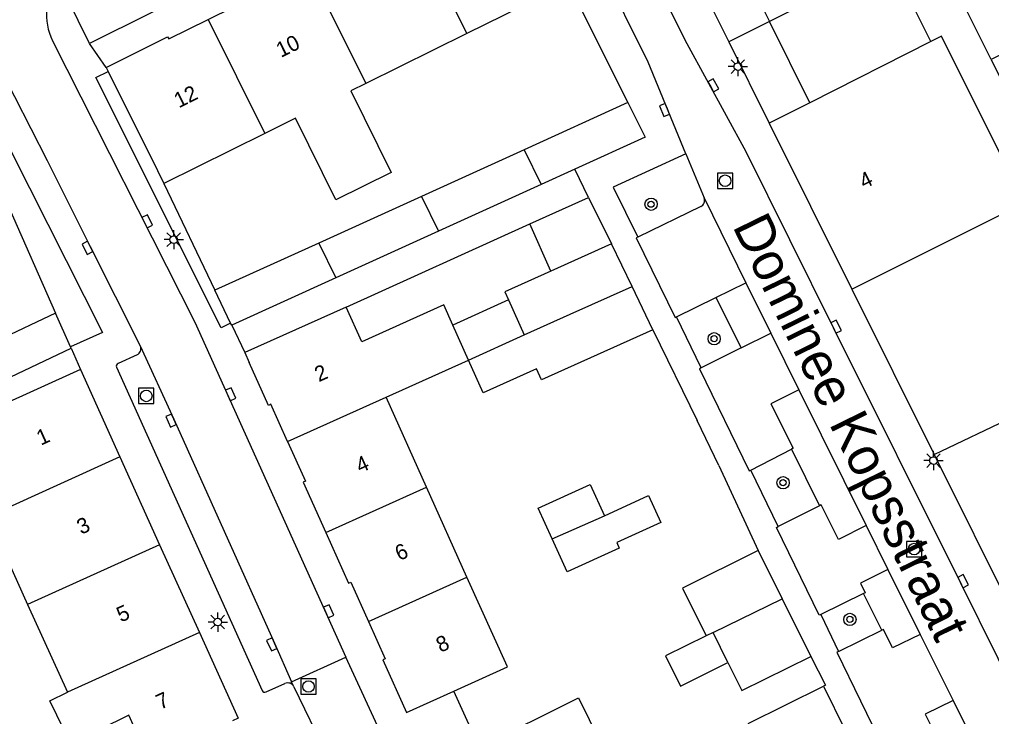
# Model space of a CAD drawing. Extents: x 132994 to 136000, y 393499 to 395512.
# Drawn here: x 134656.1 to 134719.4, y 394866.3 to 394911.6 of the extents above; entities that cross this region are included whole.
import ezdxf

# ---------------------------------------------------------------- set-up
doc = ezdxf.new("R2010")
doc.units = 0
for name, color, linetype in [('gg-afsc-erfafscheiding', 7, 'Continuous'), ('gg-afsc-muur', 7, 'Continuous'), ('gg-anno-huisnummerreeks BGT', 7, 'Continuous'), ('gg-anno-openbare ruimte label', 7, 'Continuous'), ('gg-bbg-bijgebouw', 7, 'Continuous'), ('gg-bbg-gedigitaliseerde bebouwing', 7, 'Continuous'), ('gg-bbg-gedigitaliseerde bijgebouw', 7, 'Continuous'), ('gg-bbg-hoofdgebouw', 7, 'Continuous'), ('gg-bbg-luifel en loopbrug', 7, 'Continuous'), ('gg-bbg-tussenscheiding', 7, 'Continuous'), ('gg-knt-verharding', 7, 'Continuous'), ('gg-knt-verharding nz', 7, 'Continuous'), ('gt-grn-weggrens', 7, 'Continuous'), ('gt-symb-boom', 7, 'Continuous'), ('gt-symb-kolk', 7, 'Continuous'), ('gt-symb-lichtmast', 7, 'Continuous'), ('gt-symb-rioolschacht', 7, 'Continuous')]:
    doc.layers.add(name, color=color, linetype=linetype)

# ---------------------------------------------------------------- blocks, each defined once
blk = doc.blocks.new('gt0-KOLK')
at = {"layer": 'gt-symb-kolk'}
blk.add_lwpolyline([(0, 0), (0.375, 0), (0.375, 0.4), (-0.375, 0.4), (-0.375, 0), (0, 0)], dxfattribs=at)
blk = doc.blocks.new('gt0-LMAST')
at = {"layer": 'gt-symb-lichtmast'}
for p, q in [((-0.182, 0.173), (-0.447, 0.438)), ((-0.005, 0.246), (-0.005, 0.621)), ((0.172, 0.173), (0.437, 0.438)), ((-0.255, -0.004), (-0.63, -0.004)), ((-0.182, -0.181), (-0.447, -0.446)), ((-0.005, -0.254), (-0.005, -0.629)), ((0.437, -0.446), (0.172, -0.181)), ((0.245, -0.004), (0.62, -0.004))]:
    blk.add_line(p, q, dxfattribs=at)
blk.add_circle((-0.005, -0.004), 0.25, dxfattribs=at)
blk = doc.blocks.new('gt0-RS')
at = {"layer": 'gt-symb-rioolschacht'}
blk.add_lwpolyline([(-0.5, -0.5), (0.5, -0.5), (0.5, 0.5), (-0.5, 0.5)], close=True, dxfattribs=at)
blk.add_circle((0, 0), 0.375, dxfattribs=at)
blk = doc.blocks.new('gt0-BOOM')
at = {"layer": 'gt-symb-boom'}
for radius in [0.4, 0.2]:
    blk.add_circle((0, 0), radius, dxfattribs=at)

msp = doc.modelspace()

# ---------------------------------------------------------------- linework, layer by layer
at = {"layer": 'gg-afsc-erfafscheiding'}
for p, q in [((134677.33, 394892.93), (134689.288, 394898.337)), ((134697.3, 394891.45), (134700.18, 394885.55)), ((134701.61, 394882.62), (134700.18, 394885.55)), ((134701.61, 394882.62), (134704.17, 394877.08))]:
    msp.add_line(p, q, dxfattribs=at)
msp.add_lwpolyline([(134707.58, 394870.19), (134708.544, 394868.312), (134708.422, 394868.249)], dxfattribs=at)
at = {"layer": 'gg-afsc-muur'}
for p, q in [((134691.79, 394913.99), (134695.67, 394906.24)), ((134665.46, 394900.97), (134668.79, 394894.02)), ((134655.34, 394899.48), (134658.41, 394892.54))]:
    msp.add_line(p, q, dxfattribs=at)
at = {"layer": 'gg-bbg-bijgebouw'}
for p, q in [((134700.839, 394913.035), (134702.25, 394910.2)), ((134702.25, 394910.2), (134704.887, 394904.899)), ((134695.67, 394906.24), (134688.923, 394903.173)), ((134688.923, 394903.173), (134682.238, 394900.134)), ((134692.215, 394901.905), (134690.039, 394900.916)), ((134690.039, 394900.916), (134683.355, 394897.877)), ((134682.238, 394900.134), (134675.553, 394897.094)), ((134683.355, 394897.877), (134676.67, 394894.837)), ((134675.553, 394897.094), (134668.79, 394894.02)), ((134695.947, 394894.266), (134694.61, 394897.05)), ((134676.67, 394894.837), (134669.88, 394891.75)), ((134669.814, 394891.888), (134668.79, 394894.02)), ((134697.3, 394891.45), (134695.947, 394894.266)), ((134710.268, 394894.084), (134715.613, 394883.341)), ((134658.41, 394892.54), (134652.632, 394889.816)), ((134659.388, 394890.344), (134658.41, 394892.54)), ((134669.88, 394891.75), (134669.814, 394891.888)), ((134653.742, 394887.568), (134659.43, 394890.25)), ((134659.43, 394890.25), (134659.388, 394890.344)), ((134704.17, 394877.08), (134705.722, 394873.944)), ((134705.722, 394873.944), (134707.58, 394870.19))]:
    msp.add_line(p, q, dxfattribs=at)
for points in [[(134695.67, 394906.24), (134696.8, 394903.99), (134692.215, 394901.905)], [(134690.738, 394877.844), (134689.829, 394879.841), (134693.224, 394881.387), (134694.152, 394879.348)], [(134694.152, 394879.348), (134697.02, 394880.654), (134697.816, 394878.906), (134694.948, 394877.6), (134695.114, 394877.236), (134691.719, 394875.69), (134690.738, 394877.844)], [(134708.422, 394868.249), (134711.243, 394862.524), (134711.124, 394862.459)]]:
    msp.add_lwpolyline(points, dxfattribs=at)
at = {"layer": 'gg-bbg-gedigitaliseerde bebouwing'}
for p, q in [((134691.79, 394913.99), (134685.187, 394910.725)), ((134685.187, 394910.725), (134678.608, 394907.472)), ((134678.608, 394907.472), (134677.644, 394906.995)), ((134672.029, 394904.218), (134665.46, 394900.97)), ((134679.931, 394887.065), (134685.299, 394889.479)), ((134660.03, 394888.86), (134654.204, 394886.223)), ((134682.566, 394881.21), (134679.931, 394887.065)), ((134685.201, 394875.356), (134682.566, 394881.21)), ((134654.01, 394879.291), (134656.595, 394873.581)), ((134687.835, 394869.505), (134685.201, 394875.356)), ((134656.595, 394873.581), (134659.184, 394867.861))]:
    msp.add_line(p, q, dxfattribs=at)
for points in [[(134721.512, 394899.736), (134716.092, 394910.571), (134715.397, 394910.213)], [(134677.644, 394906.995), (134680.268, 394901.689), (134676.666, 394899.908), (134674.042, 394905.214), (134672.029, 394904.218)], [(134684.275, 394891.757), (134683.687, 394893.064), (134678.349, 394890.664), (134677.33, 394892.93)], [(134664.465, 394863.529), (134663.182, 394866.367), (134659.411, 394864.5), (134658.03, 394867.29), (134659.184, 394867.861)]]:
    msp.add_lwpolyline(points, dxfattribs=at)
at = {"layer": 'gg-bbg-gedigitaliseerde bijgebouw'}
for p, q in [((134712.791, 394915.45), (134704.891, 394911.515)), ((134715.397, 394910.213), (134712.791, 394915.45)), ((134719.321, 394909.046), (134717.201, 394913.323)), ((134719.321, 394909.046), (134721.514, 394904.622)), ((134694.61, 394897.05), (134690.664, 394895.276)), ((134687.906, 394893.389), (134684.275, 394891.757)), ((134703.52, 394865.821), (134708.422, 394868.249))]:
    msp.add_line(p, q, dxfattribs=at)
for points in [[(134700.839, 394913.035), (134703.48, 394914.35), (134704.891, 394911.515)], [(134690.664, 394895.276), (134687.664, 394893.927), (134687.906, 394893.389)], [(134697.3, 394891.45), (134690.054, 394888.192), (134689.734, 394888.904), (134686.26, 394887.342), (134685.299, 394889.479)], [(134704.17, 394877.08), (134699.244, 394874.639), (134700.781, 394871.538)], [(134700.781, 394871.538), (134698.12, 394870.22), (134699.093, 394868.254), (134702.196, 394869.792)], [(134702.196, 394869.792), (134703.1, 394867.97), (134707.58, 394870.19)]]:
    msp.add_lwpolyline(points, dxfattribs=at)
at = {"layer": 'gg-bbg-hoofdgebouw'}
for p, q in [((134661.71, 394908.53), (134661.84, 394908.269)), ((134661.84, 394908.269), (134665.042, 394901.812)), ((134704.887, 394904.899), (134710.268, 394894.084)), ((134665.042, 394901.812), (134665.46, 394900.97)), ((134677.33, 394892.93), (134670.74, 394889.97)), ((134670.74, 394889.97), (134671.025, 394889.329)), ((134660.03, 394888.86), (134662.604, 394883.172)), ((134715.613, 394883.341), (134723.322, 394867.847)), ((134662.604, 394883.172), (134665.191, 394877.458)), ((134665.191, 394877.458), (134667.778, 394871.742)), ((134684.351, 394867.937), (134687.835, 394869.505)), ((134681.27, 394866.55), (134684.351, 394867.937))]:
    msp.add_line(p, q, dxfattribs=at)
for points in [[(134668.356, 394911.643), (134669.98, 394912.44), (134669.91, 394912.59), (134674.862, 394915.043)], [(134661.71, 394908.53), (134665.71, 394910.52), (134665.78, 394910.38), (134668.356, 394911.643)], [(134673.522, 394884.184), (134672.43, 394886.6), (134672.27, 394886.53), (134671.025, 394889.329)], [(134673.522, 394884.184), (134674.69, 394881.6), (134674.54, 394881.53), (134676.003, 394878.26)], [(134676.003, 394878.26), (134677.48, 394874.96), (134677.64, 394875.03), (134678.786, 394872.472)], [(134678.786, 394872.472), (134679.88, 394870.03), (134679.72, 394869.96), (134681.27, 394866.55)], [(134667.778, 394871.742), (134670.3, 394866.17), (134669.936, 394866.005)], [(134686.02, 394864.28), (134692.457, 394867.497), (134695.269, 394861.814)]]:
    msp.add_lwpolyline(points, dxfattribs=at)
at = {"layer": 'gg-bbg-luifel en loopbrug'}
for p, q in [((134689.288, 394898.337), (134693.12, 394900.07)), ((134693.12, 394900.07), (134694.61, 394897.05)), ((134690.664, 394895.276), (134689.288, 394898.337))]:
    msp.add_line(p, q, dxfattribs=at)
at = {"layer": 'gg-bbg-tussenscheiding'}
for p, q in [((134681.514, 394918.149), (134685.187, 394910.725)), ((134674.862, 394915.043), (134678.608, 394907.472)), ((134668.356, 394911.643), (134672.029, 394904.218)), ((134704.891, 394911.515), (134702.25, 394910.2)), ((134707.522, 394906.232), (134704.891, 394911.515)), ((134723.589, 394911.162), (134719.321, 394909.046)), ((134715.397, 394910.213), (134707.522, 394906.232)), ((134707.522, 394906.232), (134704.887, 394904.899)), ((134688.923, 394903.173), (134690.039, 394900.916)), ((134682.238, 394900.134), (134683.355, 394897.877)), ((134710.268, 394894.084), (134721.512, 394899.736)), ((134675.553, 394897.094), (134676.67, 394894.837)), ((134687.906, 394893.389), (134688.93, 394891.112)), ((134685.299, 394889.479), (134684.275, 394891.757)), ((134685.299, 394889.479), (134688.93, 394891.112)), ((134715.613, 394883.341), (134727.003, 394888.749)), ((134673.522, 394884.184), (134679.931, 394887.065)), ((134662.604, 394883.172), (134654.01, 394879.291)), ((134676.003, 394878.26), (134682.566, 394881.21)), ((134690.738, 394877.844), (134694.152, 394879.348)), ((134665.191, 394877.458), (134656.595, 394873.581)), ((134678.786, 394872.472), (134685.201, 394875.356)), ((134701.224, 394871.754), (134705.722, 394873.944)), ((134667.778, 394871.742), (134659.184, 394867.861)), ((134701.224, 394871.754), (134700.781, 394871.538)), ((134702.196, 394869.792), (134701.224, 394871.754))]:
    msp.add_line(p, q, dxfattribs=at)
msp.add_lwpolyline([(134688.93, 394891.112), (134691.93, 394892.46), (134695.947, 394894.266)], dxfattribs=at)
at = {"layer": 'gg-knt-verharding'}
for p, q in [((134660.613, 394910.079), (134658.584, 394914.268)), ((134699.455, 394902.907), (134700.636, 394900.032)), ((134700.421, 394899.468), (134696.329, 394897.48)), ((134698.853, 394892.298), (134701.411, 394893.551)), ((134701.411, 394893.551), (134703.044, 394890.267)), ((134700.457, 394888.975), (134698.853, 394892.298)), ((134669.88, 394891.75), (134670.74, 394889.97)), ((134659.43, 394890.25), (134660.03, 394888.86)), ((134703.044, 394890.267), (134700.457, 394888.975)), ((134663.716, 394889.816), (134662.483, 394889.256)), ((134662.383, 394889.01), (134671.86, 394867.971)), ((134703.681, 394882.321), (134706.326, 394883.686)), ((134706.326, 394883.686), (134708.147, 394880.001)), ((134705.467, 394878.642), (134703.681, 394882.321)), ((134708.147, 394880.001), (134705.467, 394878.642)), ((134711.024, 394874.279), (134708.243, 394872.919)), ((134712.202, 394871.89), (134711.024, 394874.279)), ((134708.243, 394872.919), (134709.401, 394870.518)), ((134709.401, 394870.518), (134712.202, 394871.89)), ((134673.78, 394868.547), (134677.317, 394870.148)), ((134680.523, 394863.206), (134677.317, 394870.148)), ((134672.124, 394867.878), (134673.351, 394868.427)), ((134673.925, 394868.218), (134673.78, 394868.547)), ((134686.02, 394864.28), (134684.351, 394867.937))]:
    msp.add_line(p, q, dxfattribs=at)
for points in [[(134660.071, 394915.488), (134661.096, 394913.064), (134671.915, 394917.622), (134672.577, 394916.039), (134660.613, 394910.079)], [(134737.337, 394834.851), (134724.696, 394860.166), (134717.327, 394874.999), (134709.056, 394891.567), (134703.37, 394903.03), (134699.541, 394910.068), (134696.445, 394916.274)], [(134699.455, 394902.907), (134697.006, 394908.86), (134693.936, 394915.043)], [(134658.213, 394910.264), (134667.474, 394891.95), (134677.317, 394870.148)], [(134654.651, 394908.717), (134657.863, 394902.473), (134660.668, 394896.874), (134663.932, 394890.41)], [(134669.814, 394891.888), (134669.192, 394891.586), (134661.04, 394907.872), (134661.84, 394908.269)], [(134651.597, 394906.985), (134653.14, 394907.746), (134661.467, 394891.27), (134659.388, 394890.344)], [(134699.455, 394902.907), (134694.72, 394900.743), (134696.329, 394897.48)], [(134673.925, 394868.218), (134676.03, 394863.882), (134675.59, 394863.673)]]:
    msp.add_lwpolyline(points, dxfattribs=at)
for centre, radius, start, end in [((134661.721, 394911.958), 3.896, 143.63522, 205.77726), ((134700.245, 394899.858), 0.428, 294.28719, 23.97855), ((134663.521, 394890.223), 0.451, 295.57766, 24.45613), ((134662.564, 394889.08), 0.194, 114.69248, 201.06363), ((134673.53, 394868.027), 0.439, 25.85221, 114.13349), ((134672.04, 394868.06), 0.201, 206.43243, 294.75563)]:
    msp.add_arc(centre, radius, start, end, dxfattribs=at)
at = {"layer": 'gg-knt-verharding nz'}
for p, q in [((134700.636, 394900.032), (134703.36, 394894.512)), ((134701.411, 394893.551), (134703.36, 394894.512)), ((134703.36, 394894.512), (134704.983, 394891.224)), ((134703.044, 394890.267), (134704.983, 394891.224)), ((134704.983, 394891.224), (134706.798, 394887.545)), ((134706.798, 394887.545), (134711.185, 394878.709)), ((134711.185, 394878.709), (134712.594, 394875.839)), ((134712.594, 394875.839), (134714.703, 394871.615)), ((134714.703, 394871.615), (134716.855, 394867.325)), ((134716.855, 394867.325), (134723.564, 394853.816))]:
    msp.add_line(p, q, dxfattribs=at)
for points in [[(134696.329, 394897.48), (134696.219, 394897.427), (134698.753, 394892.253), (134698.853, 394892.298)], [(134663.932, 394890.41), (134666.113, 394885.624), (134672.676, 394871.053), (134673.78, 394868.547)], [(134700.457, 394888.975), (134700.341, 394888.919), (134703.567, 394882.263), (134703.681, 394882.321)], [(134706.798, 394887.545), (134704.977, 394886.64), (134706.434, 394883.741), (134706.326, 394883.686)], [(134711.185, 394878.709), (134709.394, 394877.801), (134708.264, 394880.06), (134708.147, 394880.001)], [(134708.243, 394872.919), (134708.13, 394872.866), (134705.351, 394878.583), (134705.467, 394878.642)], [(134712.594, 394875.839), (134710.815, 394874.949), (134711.12, 394874.325), (134711.024, 394874.279)], [(134714.703, 394871.615), (134712.906, 394870.746), (134712.317, 394871.947), (134712.202, 394871.89)], [(134709.401, 394870.518), (134709.288, 394870.469), (134712.357, 394864.137), (134712.466, 394864.199)], [(134716.855, 394867.325), (134715.042, 394866.432), (134715.427, 394865.643), (134715.329, 394865.595)]]:
    msp.add_lwpolyline(points, dxfattribs=at)
at = {"layer": 'gt-grn-weggrens'}
for p, q in [((134661.71, 394908.53), (134660.613, 394910.079)), ((134693.12, 394900.07), (134692.215, 394901.905))]:
    msp.add_line(p, q, dxfattribs=at)

# ---------------------------------------------------------------- block references
at = {"layer": 'gt-symb-boom'}
for p in [(134697.187, 394899.622), (134701.295, 394890.871), (134705.78, 394881.499), (134710.131, 394872.601)]:
    msp.add_blockref('gt0-BOOM', p, dxfattribs=at)
at = {"layer": 'gt-symb-kolk'}
for p, rotation in [((134701.068, 394907.262), -61.4532988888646), ((134698.253, 394905.84), 112.4398345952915), ((134664.206, 394898.418), -63.19315023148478), ((134660.668, 394896.874), 116.60835863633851), ((134709.056, 394891.567), -63.471040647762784), ((134669.627, 394887.176), -65.68026713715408), ((134666.113, 394885.624), 114.49671515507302), ((134717.327, 394874.999), -63.57931583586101), ((134676.013, 394873.045), -65.76710304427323), ((134672.676, 394871.053), 114.24761362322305)]:
    msp.add_blockref('gt0-KOLK', p, dxfattribs=dict(at, rotation=rotation))
at = {"layer": 'gt-symb-lichtmast'}
for p in [(134702.843, 394908.583), (134666.116, 394897.322), (134715.584, 394882.94), (134668.978, 394872.428)]:
    msp.add_blockref('gt0-LMAST', p, dxfattribs=at)
at = {"layer": 'gt-symb-rioolschacht'}
for p in [(134702.006, 394901.153), (134664.32, 394887.146), (134714.316, 394877.179), (134674.879, 394868.235)]:
    msp.add_blockref('gt0-RS', p, dxfattribs=at)

# ---------------------------------------------------------------- texts
at = {"layer": 'gg-anno-huisnummerreeks BGT'}
for s, rotation, p in [('10', 26.4, (134673.087, 394909.142)), ('12', 26.4, (134666.44, 394905.858)), ('4', 26.4, (134711.06, 394900.6)), ('2', 24, (134675.554, 394888.033)), ('1', 24.3, (134657.456, 394883.902)), ('4', 24.1, (134678.241, 394882.101)), ('3', 24.3, (134660.081, 394878.103)), ('6', 24.1, (134680.796, 394876.391)), ('5', 24.3, (134662.668, 394872.388)), ('8', 24.5, (134683.477, 394870.423)), ('7', 24.3, (134665.239, 394866.707))]:
    msp.add_text(s, height=1, rotation=rotation, dxfattribs=at).set_placement(p)
at = {"layer": 'gg-anno-openbare ruimte label'}
msp.add_text('Dominee Kopsstraat', height=2.5, rotation=296.1, dxfattribs=at).set_placement((134702.459, 394898.2))

doc.saveas('drawing.dxf')
